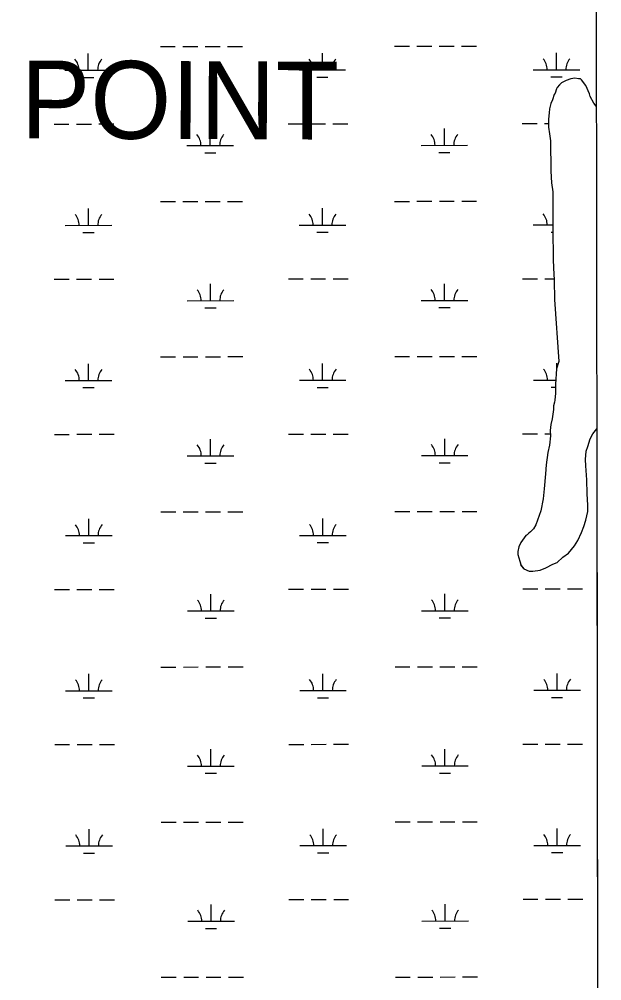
# Model space of a CAD drawing. Extents: x 3297753 to 3335611, y 652252 to 677623.
# Drawn here: x 3332176 to 3333426, y 663905 to 665967 of the extents above; entities that cross this region are included whole.
import ezdxf

# ---------------------------------------------------------------- set-up
doc = ezdxf.new("R2010")
doc.units = 0
for name, color, linetype in [('V-GRID-FRAM', 7, 'Continuous'), ('V-SITE-VEGE', 7, 'Continuous'), ('V-TOPO-GNAM-IDEN', 7, 'Continuous'), ('V-WETL-SWMP', 7, 'Continuous')]:
    doc.layers.add(name, color=color, linetype=linetype)

msp = doc.modelspace()

# ---------------------------------------------------------------- linework, layer by layer
at = {"layer": 'V-GRID-FRAM'}
msp.add_lwpolyline([(3301859.6, 675814.9), (3333399.1, 675847), (3333425.5, 657662.7), (3301870.2, 657630.6), (3301859.6, 675814.9)], dxfattribs=at)
at = {"layer": 'V-SITE-VEGE'}
for p, q in [((3333409.4, 668744.9), (3333413.7, 665780.8)), ((3333334.8, 665826.2), (3333329.7, 665820.3)), ((3333339.1, 665830.6), (3333334.8, 665826.2)), ((3333349.3, 665835.8), (3333339.1, 665830.6)), ((3333359.5, 665838.9), (3333349.3, 665835.8)), ((3333367.5, 665840.4), (3333359.5, 665838.9)), ((3333375.5, 665839), (3333367.5, 665840.4)), ((3333379.9, 665839.1), (3333375.5, 665839)), ((3333382.1, 665836.9), (3333379.9, 665839.1)), ((3333391.7, 665824.6), (3333382.1, 665836.9)), ((3333399.2, 665807.1), (3333391.7, 665824.6)), ((3333323.3, 665805.6), (3333319.8, 665793.9)), ((3333325.5, 665808.6), (3333323.3, 665805.6)), ((3333328.3, 665817.4), (3333325.5, 665808.6)), ((3333329.7, 665820.3), (3333328.3, 665817.4)), ((3333400.7, 665801.3), (3333399.2, 665807.1)), ((3333316.2, 665785.9), (3333313.4, 665774.9)), ((3333319.8, 665793.9), (3333316.2, 665785.9)), ((3333408.2, 665786.8), (3333400.7, 665801.3)), ((3333413.7, 665780.8), (3333408.2, 665786.8)), ((3333312.7, 665766.1), (3333311.4, 665753)), ((3333313.4, 665774.9), (3333312.7, 665766.1)), ((3333311.4, 665753), (3333311.6, 665735.5)), ((3333311.6, 665735.5), (3333313.2, 665720.9)), ((3333313.2, 665720.9), (3333315.5, 665706.3)), ((3333315.5, 665706.3), (3333316.2, 665641.4)), ((3333316.2, 665641.4), (3333317.9, 665615.8)), ((3333317.9, 665615.8), (3333320.3, 665596.9)), ((3333320.3, 665596.9), (3333320.9, 665533.4)), ((3333320.9, 665533.4), (3333320.3, 665517.3)), ((3333320.3, 665517.3), (3333321, 665451.6)), ((3333321, 665451.6), (3333321.9, 665434.1)), ((3333321.9, 665434.1), (3333323.6, 665407.1)), ((3333323.6, 665407.1), (3333324, 665366.3)), ((3333324, 665366.3), (3333333.4, 665232.8)), ((3333333.4, 665232.8), (3333328.4, 665217.4)), ((3333328.4, 665217.4), (3333326.6, 665184.5)), ((3333326.6, 665184.5), (3333326, 665164.8)), ((3333326, 665164.8), (3333324.7, 665150.2)), ((3333324, 665145.8), (3333321.9, 665137.8)), ((3333324.7, 665150.2), (3333324, 665145.8)), ((3333322, 665129.8), (3333319.3, 665110)), ((3333321.9, 665137.8), (3333322, 665129.8)), ((3333319.3, 665110), (3333316.5, 665097.6)), ((3333316.5, 665097.6), (3333315.2, 665085.2)), ((3333315.2, 665085.2), (3333315.3, 665073.5)), ((3333406.5, 665078), (3333414.7, 665088.7)), ((3333414.7, 665088.7), (3333419, 662161.1)), ((3333315.3, 665073.5), (3333313.3, 665053.8)), ((3333395.8, 665050.9), (3333400.7, 665067)), ((3333400.7, 665067), (3333406.5, 665078)), ((3333313.3, 665053.8), (3333309.8, 665037.7)), ((3333390.9, 665023.1), (3333392.2, 665040.7)), ((3333392.2, 665040.7), (3333395.8, 665050.9)), ((3333309.8, 665037.7), (3333306.4, 665011.4)), ((3333391.1, 665009.3), (3333390.9, 665023.1)), ((3333306.4, 665011.4), (3333305.1, 664992.4)), ((3333393.6, 664979.4), (3333391.1, 665009.3)), ((3333305.1, 664992.4), (3333301.8, 664960.2)), ((3333393.9, 664949.5), (3333393.6, 664979.4)), ((3333301.8, 664960.2), (3333299.8, 664938.3)), ((3333299.8, 664938.3), (3333295, 664912.7)), ((3333395.6, 664924.7), (3333393.9, 664949.5)), ((3333395.7, 664911.5), (3333395.6, 664924.7)), ((3333295, 664912.7), (3333284.3, 664882.7)), ((3333391.5, 664892.5), (3333395.7, 664911.5)), ((3333284.3, 664882.7), (3333279.3, 664873.9)), ((3333382.3, 664866.1), (3333387.3, 664879.3)), ((3333387.3, 664879.3), (3333391.5, 664892.5)), ((3333262.7, 664859.8), (3333251.9, 664845.1)), ((3333265.6, 664861.3), (3333262.7, 664859.8)), ((3333269.2, 664865), (3333265.6, 664861.3)), ((3333272.8, 664868), (3333269.2, 664865)), ((3333279.3, 664873.9), (3333272.8, 664868)), ((3333374.4, 664849.3), (3333382.3, 664866.1)), ((3333247.6, 664835.6), (3333245.5, 664825.4)), ((3333251.9, 664845.1), (3333247.6, 664835.6)), ((3333354.3, 664822.1), (3333367.3, 664837.5)), ((3333367.3, 664837.5), (3333374.4, 664849.3)), ((3333245.5, 664825.4), (3333245.5, 664818.8)), ((3333245.5, 664818.8), (3333250.1, 664805)), ((3333329.7, 664802.1), (3333341.9, 664813.2)), ((3333341.9, 664813.2), (3333354.3, 664822.1)), ((3333250.1, 664805), (3333252.3, 664795.5)), ((3333252.3, 664795.5), (3333258.3, 664788.3)), ((3333305.7, 664790.9), (3333320.9, 664798.4)), ((3333320.9, 664798.4), (3333329.7, 664802.1)), ((3333258.3, 664788.3), (3333270, 664783.3)), ((3333270, 664783.3), (3333278, 664783.3)), ((3333278, 664783.3), (3333293.3, 664785.7)), ((3333293.3, 664785.7), (3333305.7, 664790.9))]:
    msp.add_line(p, q, dxfattribs=at)
at = {"layer": 'V-WETL-SWMP'}
for p, q in [((3333409.4, 668744.9), (3333413.7, 665780.8)), ((3332479.1, 665908.6), (3332511.1, 665908.6)), ((3332527.1, 665908.6), (3332559.1, 665908.7)), ((3332575.1, 665908.7), (3332607.1, 665908.7)), ((3332623.1, 665908.7), (3332655.1, 665908.7)), ((3332981, 665909.1), (3333013, 665909.1)), ((3333029, 665909.1), (3333061, 665909.2)), ((3333077, 665909.2), (3333109, 665909.2)), ((3333125, 665909.2), (3333157, 665909.3)), ((3332324.5, 665857.7), (3332324.5, 665893.7)), ((3332826.4, 665858.2), (3332826.4, 665894.2)), ((3333328.3, 665858.7), (3333328.3, 665894.7)), ((3332274.5, 665857.6), (3332374.5, 665857.7)), ((3332776.4, 665858.1), (3332876.4, 665858.2)), ((3333278.3, 665858.6), (3333378.3, 665858.7)), ((3332312.5, 665842.2), (3332336.5, 665842.3)), ((3332814.4, 665842.7), (3332838.4, 665842.8)), ((3333316.4, 665843.2), (3333340.4, 665843.3)), ((3333334.8, 665826.2), (3333329.7, 665820.3)), ((3333339.1, 665830.6), (3333334.8, 665826.2)), ((3333349.3, 665835.8), (3333339.1, 665830.6)), ((3333359.5, 665838.9), (3333349.3, 665835.8)), ((3333367.5, 665840.4), (3333359.5, 665838.9)), ((3333375.5, 665839), (3333367.5, 665840.4)), ((3333379.9, 665839.1), (3333375.5, 665839)), ((3333382.1, 665836.9), (3333379.9, 665839.1)), ((3333391.7, 665824.6), (3333382.1, 665836.9)), ((3333399.2, 665807.1), (3333391.7, 665824.6)), ((3333323.3, 665805.7), (3333319.8, 665793.9)), ((3333325.5, 665808.6), (3333323.3, 665805.7)), ((3333328.3, 665817.4), (3333325.5, 665808.6)), ((3333329.7, 665820.3), (3333328.3, 665817.4)), ((3333400.7, 665801.3), (3333399.2, 665807.1)), ((3333316.2, 665785.9), (3333313.4, 665774.9)), ((3333319.8, 665793.9), (3333316.2, 665785.9)), ((3333408.2, 665786.8), (3333400.7, 665801.3)), ((3333413.7, 665780.8), (3333408.2, 665786.8)), ((3333312.7, 665766.1), (3333311.4, 665753)), ((3333313.4, 665774.9), (3333312.7, 665766.1)), ((3332251.2, 665742.2), (3332283.2, 665742.2)), ((3332299.2, 665742.2), (3332331.2, 665742.2)), ((3332347.2, 665742.3), (3332379.2, 665742.3)), ((3332753.1, 665742.7), (3332785.1, 665742.7)), ((3332801.1, 665742.7), (3332833.1, 665742.8)), ((3332849.1, 665742.8), (3332881.1, 665742.8)), ((3333255, 665743.2), (3333287, 665743.2)), ((3333303, 665743.2), (3333311.5, 665743.2)), ((3333311.4, 665753), (3333311.6, 665735.5)), ((3332586.1, 665696.1), (3332586.1, 665732.1)), ((3333088, 665696.6), (3333088, 665732.6)), ((3333311.6, 665735.5), (3333313.2, 665720.9)), ((3333313.2, 665720.9), (3333315.5, 665706.3)), ((3333315.5, 665706.3), (3333316.2, 665641.4)), ((3332536.1, 665696), (3332636.1, 665696.1)), ((3332574.1, 665680.6), (3332598.1, 665680.7)), ((3333038, 665696.5), (3333138, 665696.6)), ((3333076, 665681.1), (3333100, 665681.2)), ((3333316.2, 665641.4), (3333317.9, 665615.8)), ((3333317.9, 665615.8), (3333320.3, 665596.9)), ((3333320.3, 665596.9), (3333320.9, 665533.4)), ((3332479.4, 665575.9), (3332511.4, 665575.9)), ((3332527.4, 665575.9), (3332559.4, 665576)), ((3332575.4, 665576), (3332607.4, 665576)), ((3332623.4, 665576), (3332655.4, 665576.1)), ((3332981.3, 665576.4), (3333013.3, 665576.4)), ((3333029.3, 665576.5), (3333061.3, 665576.5)), ((3333077.3, 665576.5), (3333109.3, 665576.5)), ((3333125.3, 665576.6), (3333157.3, 665576.6)), ((3332324.9, 665525), (3332324.8, 665561)), ((3332826.8, 665525.5), (3332826.7, 665561.5)), ((3332274.9, 665524.9), (3332374.9, 665525)), ((3332776.8, 665525.5), (3332876.8, 665525.6)), ((3333278.7, 665526), (3333320.6, 665526)), ((3333320.9, 665533.4), (3333320.3, 665517.3)), ((3333320.3, 665517.3), (3333321, 665451.6)), ((3332312.9, 665509.6), (3332336.9, 665509.6)), ((3332814.8, 665510.1), (3332838.8, 665510.1)), ((3333316.7, 665510.6), (3333320.4, 665510.6)), ((3333321, 665451.6), (3333321.9, 665434.1)), ((3333321.9, 665434.1), (3333323.6, 665407.1)), ((3333255.4, 665410.5), (3333287.4, 665410.5)), ((3333303.4, 665410.6), (3333323.4, 665410.6)), ((3332251.6, 665409.5), (3332283.6, 665409.5)), ((3332299.6, 665409.5), (3332331.6, 665409.6)), ((3332347.6, 665409.6), (3332379.6, 665409.6)), ((3332586.5, 665363.4), (3332586.4, 665399.4)), ((3332753.5, 665410), (3332785.5, 665410)), ((3332801.5, 665410), (3332833.5, 665410.1)), ((3332849.5, 665410.1), (3332881.5, 665410.1)), ((3333088.4, 665363.9), (3333088.3, 665399.9)), ((3333323.6, 665407.1), (3333324, 665366.3)), ((3332536.5, 665363.3), (3332636.5, 665363.5)), ((3333038.4, 665363.9), (3333138.4, 665364)), ((3333324, 665366.3), (3333333.4, 665232.8)), ((3332574.5, 665348), (3332598.5, 665348)), ((3333076.4, 665348.5), (3333100.4, 665348.5)), ((3332325.2, 665192.3), (3332325.2, 665228.3)), ((3332479.7, 665243.2), (3332511.7, 665243.3)), ((3332527.7, 665243.3), (3332559.7, 665243.3)), ((3332575.7, 665243.3), (3332607.7, 665243.3)), ((3332623.7, 665243.4), (3332655.7, 665243.4)), ((3332827.1, 665192.8), (3332827.1, 665228.8)), ((3332981.6, 665243.7), (3333013.6, 665243.8)), ((3333029.6, 665243.8), (3333061.6, 665243.8)), ((3333077.6, 665243.8), (3333109.6, 665243.9)), ((3333125.6, 665243.9), (3333157.6, 665243.9)), ((3333333.4, 665232.8), (3333328.4, 665217.4)), ((3333329, 665219.1), (3333329, 665229.3)), ((3333328.4, 665217.4), (3333326.6, 665184.5)), ((3332275.2, 665192.3), (3332375.2, 665192.4)), ((3332777.1, 665192.8), (3332877.1, 665192.9)), ((3333279, 665193.3), (3333327.1, 665193.3)), ((3333326.6, 665184.5), (3333326, 665164.8)), ((3332313.2, 665176.9), (3332337.2, 665176.9)), ((3332815.1, 665177.4), (3332839.1, 665177.4)), ((3333317, 665177.9), (3333326.4, 665177.9)), ((3333326, 665164.8), (3333324.7, 665150.2)), ((3333324, 665145.8), (3333321.9, 665137.8)), ((3333324.7, 665150.2), (3333324, 665145.8)), ((3333322, 665129.8), (3333319.3, 665110)), ((3333321.9, 665137.8), (3333322, 665129.8)), ((3333319.3, 665110), (3333316.5, 665097.6)), ((3333316.5, 665097.6), (3333315.2, 665085.2)), ((3333315.2, 665085.2), (3333315.3, 665073.5)), ((3333406.5, 665078.1), (3333414.7, 665088.7)), ((3333414.7, 665088.7), (3333419, 662161.1)), ((3332251.9, 665076.8), (3332283.9, 665076.8)), ((3332299.9, 665076.9), (3332331.9, 665076.9)), ((3332347.9, 665076.9), (3332379.9, 665076.9)), ((3332586.8, 665030.7), (3332586.8, 665066.7)), ((3332753.8, 665077.3), (3332785.8, 665077.4)), ((3332801.8, 665077.4), (3332833.8, 665077.4)), ((3332849.8, 665077.4), (3332881.8, 665077.5)), ((3333088.7, 665031.2), (3333088.7, 665067.2)), ((3333255.7, 665077.8), (3333287.7, 665077.9)), ((3333303.7, 665077.9), (3333315.2, 665077.9)), ((3333315.3, 665073.5), (3333313.3, 665053.8)), ((3333395.8, 665050.9), (3333400.7, 665067)), ((3333400.7, 665067), (3333406.5, 665078.1)), ((3333313.3, 665053.8), (3333309.8, 665037.7)), ((3333391, 665023.2), (3333392.2, 665040.7)), ((3333392.2, 665040.7), (3333395.8, 665050.9)), ((3332536.8, 665030.7), (3332636.8, 665030.8)), ((3333038.7, 665031.2), (3333138.7, 665031.3)), ((3333309.8, 665037.7), (3333306.4, 665011.4)), ((3333391.1, 665009.3), (3333391, 665023.2)), ((3332574.8, 665015.3), (3332598.8, 665015.3)), ((3333076.7, 665015.8), (3333100.7, 665015.8)), ((3333306.4, 665011.4), (3333305.1, 664992.4)), ((3333393.6, 664979.4), (3333391.1, 665009.3)), ((3333305.1, 664992.4), (3333301.8, 664960.2)), ((3333393.9, 664949.5), (3333393.6, 664979.4)), ((3333301.8, 664960.2), (3333299.8, 664938.3)), ((3333299.8, 664938.3), (3333295, 664912.7)), ((3333395.6, 664924.7), (3333393.9, 664949.5)), ((3333395.7, 664911.5), (3333395.6, 664924.7)), ((3332325.5, 664859.6), (3332325.5, 664895.6)), ((3332480.1, 664910.5), (3332512.1, 664910.6)), ((3332528.1, 664910.6), (3332560.1, 664910.6)), ((3332576.1, 664910.6), (3332608.1, 664910.7)), ((3332624.1, 664910.7), (3332656.1, 664910.7)), ((3332827.4, 664860.2), (3332827.4, 664896.2)), ((3332982, 664911.1), (3333014, 664911.1)), ((3333030, 664911.1), (3333062, 664911.1)), ((3333078, 664911.2), (3333110, 664911.2)), ((3333126, 664911.2), (3333158, 664911.2)), ((3333295, 664912.7), (3333284.3, 664882.7)), ((3333391.5, 664892.5), (3333395.7, 664911.5)), ((3333284.3, 664882.7), (3333279.3, 664873.9)), ((3333382.3, 664866.1), (3333387.3, 664879.3)), ((3333387.3, 664879.3), (3333391.5, 664892.5)), ((3332275.5, 664859.6), (3332375.5, 664859.7)), ((3332777.4, 664860.1), (3332877.4, 664860.2)), ((3333262.7, 664859.8), (3333251.9, 664845.1)), ((3333265.6, 664861.3), (3333262.7, 664859.8)), ((3333269.2, 664865), (3333265.6, 664861.3)), ((3333272.8, 664868), (3333269.2, 664865)), ((3333279.3, 664873.9), (3333272.8, 664868)), ((3333374.4, 664849.3), (3333382.3, 664866.1)), ((3332313.6, 664844.2), (3332337.6, 664844.2)), ((3332815.5, 664844.7), (3332839.5, 664844.7)), ((3333247.6, 664835.6), (3333245.5, 664825.4)), ((3333251.9, 664845.1), (3333247.6, 664835.6)), ((3333354.3, 664822.1), (3333367.3, 664837.5)), ((3333367.3, 664837.5), (3333374.4, 664849.3)), ((3333245.5, 664825.4), (3333245.6, 664818.8)), ((3333245.6, 664818.8), (3333250.1, 664805)), ((3333329.7, 664802.1), (3333342, 664813.2)), ((3333342, 664813.2), (3333354.3, 664822.1)), ((3333250.1, 664805), (3333252.4, 664795.5)), ((3333252.4, 664795.5), (3333258.3, 664788.3)), ((3333305.7, 664790.9), (3333320.9, 664798.4)), ((3333320.9, 664798.4), (3333329.7, 664802.1)), ((3333258.3, 664788.3), (3333270, 664783.3)), ((3333270, 664783.3), (3333278, 664783.4)), ((3333278, 664783.4), (3333293.3, 664785.7)), ((3333293.3, 664785.7), (3333305.7, 664790.9)), ((3332252.2, 664744.1), (3332284.2, 664744.2)), ((3332300.2, 664744.2), (3332332.2, 664744.2)), ((3332348.2, 664744.2), (3332380.2, 664744.3)), ((3332587.1, 664698), (3332587.1, 664734)), ((3332754.2, 664744.6), (3332786.2, 664744.7)), ((3332802.2, 664744.7), (3332834.2, 664744.7)), ((3332850.2, 664744.7), (3332882.2, 664744.8)), ((3333089, 664698.6), (3333089, 664734.6)), ((3333256.1, 664745.2), (3333288.1, 664745.2)), ((3333304.1, 664745.2), (3333336.1, 664745.2)), ((3333352.1, 664745.3), (3333384.1, 664745.3)), ((3332537.1, 664698), (3332637.1, 664698.1)), ((3333039, 664698.5), (3333139, 664698.6)), ((3332575.2, 664682.6), (3332599.2, 664682.6)), ((3333077.1, 664683.1), (3333101.1, 664683.1)), ((3332480.4, 664577.9), (3332512.4, 664577.9)), ((3332528.4, 664577.9), (3332560.4, 664578)), ((3332576.4, 664578), (3332608.4, 664578)), ((3332624.4, 664578), (3332656.4, 664578)), ((3332982.3, 664578.4), (3333014.3, 664578.4)), ((3333030.3, 664578.4), (3333062.3, 664578.5)), ((3333078.3, 664578.5), (3333110.3, 664578.5)), ((3333126.3, 664578.5), (3333158.3, 664578.6)), ((3332325.9, 664527), (3332325.8, 664563)), ((3332827.8, 664527.5), (3332827.8, 664563.5)), ((3333329.7, 664528), (3333329.7, 664564)), ((3332275.9, 664526.9), (3332375.9, 664527)), ((3332777.8, 664527.4), (3332877.8, 664527.5)), ((3333279.7, 664527.9), (3333379.7, 664528)), ((3332313.9, 664511.5), (3332337.9, 664511.6)), ((3332815.8, 664512), (3332839.8, 664512.1)), ((3333317.7, 664512.5), (3333341.7, 664512.6)), ((3332252.6, 664411.5), (3332284.6, 664411.5)), ((3332300.6, 664411.5), (3332332.6, 664411.5)), ((3332348.6, 664411.6), (3332380.6, 664411.6)), ((3332587.5, 664365.4), (3332587.4, 664401.4)), ((3332754.5, 664412), (3332786.5, 664412)), ((3332802.5, 664412), (3332834.5, 664412.1)), ((3332850.5, 664412.1), (3332882.5, 664412.1)), ((3333089.4, 664365.9), (3333089.4, 664401.9)), ((3333256.4, 664412.5), (3333288.4, 664412.5)), ((3333304.4, 664412.5), (3333336.4, 664412.6)), ((3333352.4, 664412.6), (3333384.4, 664412.6)), ((3332537.5, 664365.3), (3332637.5, 664365.4)), ((3333039.4, 664365.8), (3333139.4, 664365.9)), ((3332575.5, 664349.9), (3332599.5, 664350)), ((3333077.4, 664350.4), (3333101.4, 664350.5)), ((3332480.8, 664245.2), (3332512.8, 664245.2)), ((3332528.8, 664245.2), (3332560.8, 664245.3)), ((3332576.8, 664245.3), (3332608.8, 664245.3)), ((3332624.8, 664245.3), (3332656.8, 664245.4)), ((3332982.7, 664245.7), (3333014.7, 664245.7)), ((3333030.7, 664245.8), (3333062.7, 664245.8)), ((3333078.7, 664245.8), (3333110.7, 664245.8)), ((3333126.7, 664245.9), (3333158.7, 664245.9)), ((3332326.2, 664194.3), (3332326.2, 664230.3)), ((3332828.1, 664194.8), (3332828.1, 664230.8)), ((3333330, 664195.3), (3333330, 664231.3)), ((3332276.2, 664194.2), (3332376.2, 664194.3)), ((3332778.1, 664194.8), (3332878.1, 664194.9)), ((3333280, 664195.3), (3333380, 664195.4)), ((3332314.2, 664178.9), (3332338.2, 664178.9)), ((3332816.1, 664179.4), (3332840.1, 664179.4)), ((3333318, 664179.9), (3333342, 664179.9)), ((3332252.9, 664078.8), (3332284.9, 664078.8)), ((3332300.9, 664078.8), (3332332.9, 664078.9)), ((3332348.9, 664078.9), (3332380.9, 664078.9)), ((3332754.8, 664079.3), (3332786.8, 664079.3)), ((3332802.8, 664079.3), (3332834.8, 664079.4)), ((3332850.8, 664079.4), (3332882.8, 664079.4)), ((3333256.7, 664079.8), (3333288.7, 664079.8)), ((3333304.7, 664079.9), (3333336.7, 664079.9)), ((3333352.7, 664079.9), (3333384.7, 664079.9)), ((3332587.8, 664032.7), (3332587.8, 664068.7)), ((3333089.7, 664033.2), (3333089.7, 664069.2)), ((3332537.8, 664032.6), (3332637.8, 664032.8)), ((3333039.7, 664033.2), (3333139.7, 664033.3)), ((3332575.8, 664017.3), (3332599.8, 664017.3)), ((3333077.7, 664017.8), (3333101.7, 664017.8)), ((3332481.1, 663912.5), (3332513.1, 663912.6)), ((3332529.1, 663912.6), (3332561.1, 663912.6)), ((3332577.1, 663912.6), (3332609.1, 663912.7)), ((3332625.1, 663912.7), (3332657.1, 663912.7)), ((3332983, 663913), (3333015, 663913.1)), ((3333031, 663913.1), (3333063, 663913.1)), ((3333079, 663913.1), (3333111, 663913.2)), ((3333127, 663913.2), (3333159, 663913.2))]:
    msp.add_line(p, q, dxfattribs=at)
for centre, start, end in [((3332269.3, 665858.1), 359.2865, 40.8301), ((3332379.8, 665858.2), 139.2865, 180.8301), ((3332771.2, 665858.6), 359.2865, 40.8301), ((3332881.7, 665858.7), 139.2865, 180.8301), ((3333273.1, 665859.1), 359.2865, 40.8301), ((3333383.6, 665859.2), 139.2865, 180.8301), ((3333032.8, 665697), 359.2865, 40.8301), ((3333143.3, 665697.1), 139.2865, 180.8301), ((3332530.9, 665696.5), 359.2865, 40.8301), ((3332641.4, 665696.6), 139.2865, 180.8301), ((3332269.6, 665525.4), 359.2865, 40.8301), ((3332380.1, 665525.5), 139.2865, 180.8301), ((3332771.5, 665525.9), 359.2865, 40.8301), ((3332882, 665526), 139.2865, 180.8301), ((3333273.4, 665526.4), 359.2865, 40.8301), ((3332531.2, 665363.8), 359.2865, 40.8301), ((3332641.7, 665363.9), 139.2865, 180.8301), ((3333033.1, 665364.3), 359.2865, 40.8301), ((3333143.6, 665364.4), 139.2865, 180.8301), ((3332270, 665192.7), 359.2865, 40.8301), ((3332380.4, 665192.9), 139.2865, 180.8301), ((3332771.9, 665193.2), 359.2865, 40.8301), ((3332882.4, 665193.4), 139.2865, 180.8301), ((3333273.8, 665193.8), 359.2865, 40.8301), ((3332531.6, 665031.1), 359.2865, 40.8301), ((3332642, 665031.3), 139.2865, 180.8301), ((3333033.5, 665031.7), 359.2865, 40.8301), ((3333144, 665031.8), 139.2865, 180.8301), ((3332270.3, 664860.1), 359.2865, 40.8301), ((3332380.8, 664860.2), 139.2865, 180.8301), ((3332772.2, 664860.6), 359.2865, 40.8301), ((3332882.7, 664860.7), 139.2865, 180.8301), ((3332531.9, 664698.5), 359.2865, 40.8301), ((3332642.4, 664698.6), 139.2865, 180.8301), ((3333033.8, 664699), 359.2865, 40.8301), ((3333144.3, 664699.1), 139.2865, 180.8301), ((3332270.6, 664527.4), 359.2865, 40.8301), ((3332381.1, 664527.5), 139.2865, 180.8301), ((3332772.5, 664527.9), 359.2865, 40.8301), ((3332883, 664528), 139.2865, 180.8301), ((3333274.5, 664528.4), 359.2865, 40.8301), ((3333384.9, 664528.5), 139.2865, 180.8301), ((3332532.2, 664365.8), 359.2865, 40.8301), ((3332642.7, 664365.9), 139.2865, 180.8301), ((3333034.1, 664366.3), 359.2865, 40.8301), ((3333144.6, 664366.4), 139.2865, 180.8301), ((3332271, 664194.7), 359.2865, 40.8301), ((3332381.5, 664194.8), 139.2865, 180.8301), ((3332772.9, 664195.2), 359.2865, 40.8301), ((3332883.4, 664195.3), 139.2865, 180.8301), ((3333274.8, 664195.7), 359.2865, 40.8301), ((3333385.3, 664195.8), 139.2865, 180.8301), ((3332532.6, 664033.1), 359.2865, 40.8301), ((3332643.1, 664033.2), 139.2865, 180.8301), ((3333034.5, 664033.6), 359.2865, 40.8301), ((3333145, 664033.7), 139.2865, 180.8301)]:
    msp.add_arc(centre, 35.2, start, end, dxfattribs=at)

# ---------------------------------------------------------------- texts
at = {"layer": 'V-TOPO-GNAM-IDEN'}
msp.add_text('POINT', height=167, rotation=359.7818, dxfattribs=at).set_placement((3332179.5, 665711.4))

doc.saveas('drawing.dxf')
